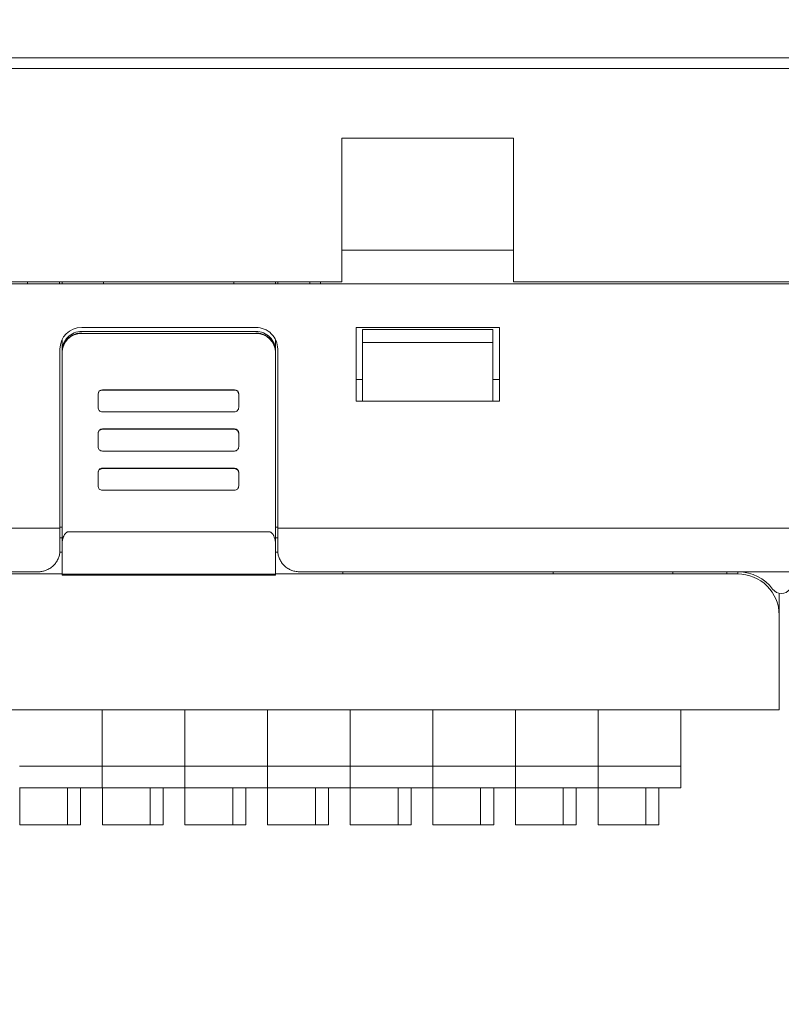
# Model space of a CAD drawing. Header units: millimetres. Extents: x -1114 to 1396, y -630 to 631.
# Tile 275 of 656: x -471 to -436, y 46 to 91. Entities that reach past the tile are written whole.
import ezdxf

# ---------------------------------------------------------------- set-up
doc = ezdxf.new("R2010")
doc.units = ezdxf.units.MM
doc.header["$MEASUREMENT"] = 0

msp = doc.modelspace()

# ---------------------------------------------------------------- linework, layer by layer
at = {"lineweight": 18}
for points, knots in [([(1038.9843, -629.7647), (1038.9843, -629.7647), (-1111.4882, -629.7647), (-1111.4882, -629.7647), (-1111.4882, -629.7647), (-1111.4882, -629.7647), (-1111.4882, 630.7883), (-1111.4882, 630.7883), (-1111.4882, 630.7883), (-1111.4882, 630.7883), (1038.9843, 630.7883), (1038.9843, 630.7883)], [0, 0, 0, 0, 0.3333333, 0.3333333, 0.3333333, 0.3333333, 0.6666667, 0.6666667, 0.6666667, 0.6666667, 1, 1, 1, 1]), ([(-459.4585, 75.694), (-459.4585, 75.9592), (-459.5639, 76.2135), (-459.7514, 76.4011), (-459.7514, 76.4011), (-459.9389, 76.5886), (-460.1933, 76.694), (-460.4585, 76.694)], [0, 0, 0, 0, 0.5, 0.5, 0.5, 0.5, 1, 1, 1, 1]), ([(-468.4801, 76.5105), (-468.7188, 76.5105), (-468.9477, 76.4158), (-469.1165, 76.2473), (-469.1165, 76.2473), (-469.2852, 76.0787), (-469.3801, 75.8501), (-469.3801, 75.6117)], [0, 0, 0, 0, 0.5, 0.5, 0.5, 0.5, 1, 1, 1, 1]), ([(-469.3801, 75.5373), (-469.3801, 75.5967), (-469.3742, 75.655), (-469.3628, 75.7124), (-469.3628, 75.7124), (-469.3571, 75.7411), (-469.35, 75.7696), (-469.3414, 75.7978), (-469.3414, 75.7978), (-469.3329, 75.826), (-469.3228, 75.8541), (-469.3115, 75.8813), (-469.3115, 75.8813), (-469.289, 75.9357), (-469.2614, 75.9873), (-469.2288, 76.0361), (-469.2288, 76.0361), (-469.2206, 76.0483), (-469.2121, 76.0604), (-469.2033, 76.0722), (-469.2033, 76.0722), (-469.1945, 76.0841), (-469.1854, 76.0958), (-469.176, 76.1072), (-469.176, 76.1072), (-469.1572, 76.1301), (-469.1374, 76.1519), (-469.1167, 76.1726), (-469.1167, 76.1726), (-469.0752, 76.2141), (-469.0299, 76.2513), (-468.9808, 76.2842), (-468.9808, 76.2842), (-468.9685, 76.2924), (-468.9559, 76.3003), (-468.9432, 76.3079), (-468.9432, 76.3079), (-468.9305, 76.3156), (-468.9177, 76.3228), (-468.9047, 76.3298), (-468.9047, 76.3298), (-468.8788, 76.3436), (-468.8523, 76.3562), (-468.8252, 76.3674), (-468.8252, 76.3674), (-468.7982, 76.3786), (-468.7706, 76.3885), (-468.7424, 76.3971), (-468.7424, 76.3971), (-468.7283, 76.4014), (-468.7141, 76.4053), (-468.6998, 76.4089), (-468.6998, 76.4089), (-468.6854, 76.4125), (-468.6709, 76.4158), (-468.6564, 76.4187), (-468.6564, 76.4187), (-468.5983, 76.4303), (-468.5395, 76.4361), (-468.4801, 76.4361)], [0, 0, 0, 0, 0.0666667, 0.0666667, 0.0666667, 0.0666667, 0.1333333, 0.1333333, 0.1333333, 0.1333333, 0.2, 0.2, 0.2, 0.2, 0.2666667, 0.2666667, 0.2666667, 0.2666667, 0.3333333, 0.3333333, 0.3333333, 0.3333333, 0.4, 0.4, 0.4, 0.4, 0.4666667, 0.4666667, 0.4666667, 0.4666667, 0.5333333, 0.5333333, 0.5333333, 0.5333333, 0.6, 0.6, 0.6, 0.6, 0.6666667, 0.6666667, 0.6666667, 0.6666667, 0.7333333, 0.7333333, 0.7333333, 0.7333333, 0.8, 0.8, 0.8, 0.8, 0.8666667, 0.8666667, 0.8666667, 0.8666667, 0.9333333, 0.9333333, 0.9333333, 0.9333333, 1, 1, 1, 1]), ([(-459.5585, 75.6117), (-459.5585, 75.8501), (-459.6533, 76.0787), (-459.8221, 76.2473), (-459.8221, 76.2473), (-459.9909, 76.4158), (-460.2198, 76.5105), (-460.4585, 76.5105)], [0, 0, 0, 0, 0.5, 0.5, 0.5, 0.5, 1, 1, 1, 1]), ([(-460.4585, 76.4361), (-460.3991, 76.4361), (-460.3406, 76.4303), (-460.2832, 76.4189), (-460.2832, 76.4189), (-460.2544, 76.4132), (-460.2259, 76.4061), (-460.1977, 76.3975), (-460.1977, 76.3975), (-460.1694, 76.389), (-460.1413, 76.379), (-460.1141, 76.3677), (-460.1141, 76.3677), (-460.0596, 76.3452), (-460.008, 76.3176), (-459.9591, 76.285), (-459.9591, 76.285), (-459.9468, 76.2769), (-459.9348, 76.2684), (-459.9229, 76.2596), (-459.9229, 76.2596), (-459.911, 76.2509), (-459.8993, 76.2417), (-459.8878, 76.2323), (-459.8878, 76.2323), (-459.8649, 76.2136), (-459.8431, 76.1938), (-459.8223, 76.1731), (-459.8223, 76.1731), (-459.7808, 76.1317), (-459.7436, 76.0865), (-459.7107, 76.0374), (-459.7107, 76.0374), (-459.7024, 76.0251), (-459.6945, 76.0126), (-459.6868, 75.9999), (-459.6868, 75.9999), (-459.6792, 75.9872), (-459.6719, 75.9744), (-459.665, 75.9614), (-459.665, 75.9614), (-459.6511, 75.9355), (-459.6386, 75.909), (-459.6273, 75.882), (-459.6273, 75.882), (-459.6161, 75.855), (-459.6062, 75.8275), (-459.5976, 75.7994), (-459.5976, 75.7994), (-459.5933, 75.7853), (-459.5894, 75.7711), (-459.5857, 75.7568), (-459.5857, 75.7568), (-459.5821, 75.7425), (-459.5789, 75.728), (-459.5759, 75.7134), (-459.5759, 75.7134), (-459.5643, 75.6554), (-459.5585, 75.5967), (-459.5585, 75.5373)], [0, 0, 0, 0, 0.0666667, 0.0666667, 0.0666667, 0.0666667, 0.1333333, 0.1333333, 0.1333333, 0.1333333, 0.2, 0.2, 0.2, 0.2, 0.2666667, 0.2666667, 0.2666667, 0.2666667, 0.3333333, 0.3333333, 0.3333333, 0.3333333, 0.4, 0.4, 0.4, 0.4, 0.4666667, 0.4666667, 0.4666667, 0.4666667, 0.5333333, 0.5333333, 0.5333333, 0.5333333, 0.6, 0.6, 0.6, 0.6, 0.6666667, 0.6666667, 0.6666667, 0.6666667, 0.7333333, 0.7333333, 0.7333333, 0.7333333, 0.8, 0.8, 0.8, 0.8, 0.8666667, 0.8666667, 0.8666667, 0.8666667, 0.9333333, 0.9333333, 0.9333333, 0.9333333, 1, 1, 1, 1]), ([(-467.5262, 73.8115), (-467.5793, 73.8115), (-467.6301, 73.7905), (-467.6676, 73.753), (-467.6676, 73.753), (-467.7052, 73.7156), (-467.7262, 73.6648), (-467.7262, 73.6118)], [0, 0, 0, 0, 0.5, 0.5, 0.5, 0.5, 1, 1, 1, 1]), ([(-461.2515, 73.6118), (-461.2515, 73.6648), (-461.2725, 73.7156), (-461.31, 73.753), (-461.31, 73.753), (-461.3475, 73.7905), (-461.3984, 73.8115), (-461.4515, 73.8115)], [0, 0, 0, 0, 0.5, 0.5, 0.5, 0.5, 1, 1, 1, 1]), ([(-467.7262, 73.0126), (-467.7262, 72.9596), (-467.7052, 72.9088), (-467.6676, 72.8714), (-467.6676, 72.8714), (-467.6301, 72.8339), (-467.5793, 72.8129), (-467.5262, 72.8129)], [0, 0, 0, 0, 0.5, 0.5, 0.5, 0.5, 1, 1, 1, 1]), ([(-461.4515, 72.8129), (-461.3984, 72.8129), (-461.3475, 72.8339), (-461.31, 72.8714), (-461.31, 72.8714), (-461.2725, 72.9088), (-461.2515, 72.9596), (-461.2515, 73.0126)], [0, 0, 0, 0, 0.5, 0.5, 0.5, 0.5, 1, 1, 1, 1]), ([(-467.5262, 72.0212), (-467.5793, 72.0212), (-467.6301, 72.0002), (-467.6676, 71.9627), (-467.6676, 71.9627), (-467.7052, 71.9253), (-467.7262, 71.8745), (-467.7262, 71.8215)], [0, 0, 0, 0, 0.5, 0.5, 0.5, 0.5, 1, 1, 1, 1]), ([(-467.5262, 72.0046), (-467.5793, 72.0046), (-467.6301, 71.9835), (-467.6676, 71.9461), (-467.6676, 71.9461), (-467.7052, 71.9086), (-467.7262, 71.8578), (-467.7262, 71.8048)], [0, 0, 0, 0, 0.5, 0.5, 0.5, 0.5, 1, 1, 1, 1]), ([(-461.2515, 71.8048), (-461.2515, 71.8578), (-461.2725, 71.9086), (-461.31, 71.9461), (-461.31, 71.9461), (-461.3475, 71.9835), (-461.3984, 72.0046), (-461.4515, 72.0046)], [0, 0, 0, 0, 0.5, 0.5, 0.5, 0.5, 1, 1, 1, 1]), ([(-467.7262, 71.2057), (-467.7262, 71.1527), (-467.7052, 71.1019), (-467.6676, 71.0644), (-467.6676, 71.0644), (-467.6301, 71.027), (-467.5793, 71.0059), (-467.5262, 71.0059)], [0, 0, 0, 0, 0.5, 0.5, 0.5, 0.5, 1, 1, 1, 1]), ([(-461.4515, 71.0059), (-461.3984, 71.0059), (-461.3475, 71.027), (-461.31, 71.0644), (-461.31, 71.0644), (-461.2725, 71.1019), (-461.2515, 71.1527), (-461.2515, 71.2057)], [0, 0, 0, 0, 0.5, 0.5, 0.5, 0.5, 1, 1, 1, 1]), ([(-467.5262, 70.2143), (-467.5793, 70.2143), (-467.6301, 70.1932), (-467.6676, 70.1558), (-467.6676, 70.1558), (-467.7052, 70.1183), (-467.7262, 70.0675), (-467.7262, 70.0146)], [0, 0, 0, 0, 0.5, 0.5, 0.5, 0.5, 1, 1, 1, 1]), ([(-467.5262, 70.1976), (-467.5793, 70.1976), (-467.6301, 70.1766), (-467.6676, 70.1391), (-467.6676, 70.1391), (-467.7052, 70.1017), (-467.7262, 70.0509), (-467.7262, 69.9979)], [0, 0, 0, 0, 0.5, 0.5, 0.5, 0.5, 1, 1, 1, 1]), ([(-461.2515, 69.9979), (-461.2515, 70.0509), (-461.2725, 70.1017), (-461.31, 70.1391), (-461.31, 70.1391), (-461.3475, 70.1766), (-461.3984, 70.1976), (-461.4515, 70.1976)], [0, 0, 0, 0, 0.5, 0.5, 0.5, 0.5, 1, 1, 1, 1]), ([(-467.7262, 69.3987), (-467.7262, 69.3457), (-467.7052, 69.2949), (-467.6676, 69.2575), (-467.6676, 69.2575), (-467.6301, 69.22), (-467.5793, 69.199), (-467.5262, 69.199)], [0, 0, 0, 0, 0.5, 0.5, 0.5, 0.5, 1, 1, 1, 1]), ([(-461.4515, 69.199), (-461.3984, 69.199), (-461.3475, 69.22), (-461.31, 69.2575), (-461.31, 69.2575), (-461.2725, 69.2949), (-461.2515, 69.3457), (-461.2515, 69.3987)], [0, 0, 0, 0, 0.5, 0.5, 0.5, 0.5, 1, 1, 1, 1]), ([(-494.6115, 64.205), (-494.5853, 64.342), (-494.5521, 64.4765), (-494.5123, 64.6084), (-494.5123, 64.6084), (-494.4724, 64.7403), (-494.4258, 64.8697), (-494.3726, 64.9966), (-494.3726, 64.9966), (-494.3195, 65.1235), (-494.2597, 65.248), (-494.1932, 65.3699), (-494.1932, 65.3699), (-494.1599, 65.4309), (-494.1248, 65.4913), (-494.0884, 65.5505), (-494.0884, 65.5505), (-494.052, 65.6096), (-494.0142, 65.6676), (-493.9751, 65.7245), (-493.9751, 65.7245), (-493.8184, 65.9519), (-493.6397, 66.1609), (-493.4389, 66.3515), (-493.4389, 66.3515), (-493.3887, 66.3991), (-493.3371, 66.4456), (-493.2841, 66.4909), (-493.2841, 66.4909), (-493.2311, 66.5362), (-493.1771, 66.58), (-493.1222, 66.6222), (-493.1222, 66.6222), (-493.0125, 66.7066), (-492.899, 66.7849), (-492.782, 66.8572), (-492.782, 66.8572), (-492.6649, 66.9294), (-492.5443, 66.9956), (-492.4199, 67.0557), (-492.4199, 67.0557), (-492.3577, 67.0857), (-492.2946, 67.1141), (-492.2306, 67.141), (-492.2306, 67.141), (-492.1665, 67.1679), (-492.1013, 67.1932), (-492.0359, 67.2166), (-492.0359, 67.2166), (-491.9051, 67.2635), (-491.7729, 67.3033), (-491.6392, 67.3362), (-491.6392, 67.3362), (-491.5056, 67.3691), (-491.3705, 67.3952), (-491.2341, 67.4145), (-491.2341, 67.4145), (-491.2, 67.4193), (-491.1658, 67.4237), (-491.1315, 67.4276), (-491.1315, 67.4276), (-491.0972, 67.4315), (-491.0628, 67.4348), (-491.0282, 67.4376), (-491.0282, 67.4376), (-490.9592, 67.4432), (-490.8897, 67.4466), (-490.82, 67.4489), (-490.82, 67.4489), (-490.7503, 67.4511), (-490.6805, 67.4521), (-490.6108, 67.4527), (-490.6108, 67.4527), (-490.541, 67.4532), (-490.4713, 67.4533), (-490.4016, 67.4532), (-490.4016, 67.4532), (-490.3318, 67.4531), (-490.2621, 67.4528), (-490.1924, 67.4525), (-490.1924, 67.4525), (-490.1226, 67.4521), (-490.0529, 67.4519), (-489.9831, 67.4518), (-489.9831, 67.4518), (-489.8437, 67.4516), (-489.7042, 67.4516), (-489.5647, 67.4516), (-489.5647, 67.4516), (-487.3331, 67.4517), (-485.1015, 67.4518), (-482.8698, 67.4519), (-482.8698, 67.4519), (-478.4066, 67.452), (-473.9433, 67.4521), (-469.4801, 67.4521)], [0, 0, 0, 0, 0.0416667, 0.0416667, 0.0416667, 0.0416667, 0.0833333, 0.0833333, 0.0833333, 0.0833333, 0.125, 0.125, 0.125, 0.125, 0.1666667, 0.1666667, 0.1666667, 0.1666667, 0.2083333, 0.2083333, 0.2083333, 0.2083333, 0.25, 0.25, 0.25, 0.25, 0.2916667, 0.2916667, 0.2916667, 0.2916667, 0.3333333, 0.3333333, 0.3333333, 0.3333333, 0.375, 0.375, 0.375, 0.375, 0.4166667, 0.4166667, 0.4166667, 0.4166667, 0.4583333, 0.4583333, 0.4583333, 0.4583333, 0.5, 0.5, 0.5, 0.5, 0.5416667, 0.5416667, 0.5416667, 0.5416667, 0.5833333, 0.5833333, 0.5833333, 0.5833333, 0.625, 0.625, 0.625, 0.625, 0.6666667, 0.6666667, 0.6666667, 0.6666667, 0.7083333, 0.7083333, 0.7083333, 0.7083333, 0.75, 0.75, 0.75, 0.75, 0.7916667, 0.7916667, 0.7916667, 0.7916667, 0.8333333, 0.8333333, 0.8333333, 0.8333333, 0.875, 0.875, 0.875, 0.875, 0.9166667, 0.9166667, 0.9166667, 0.9166667, 0.9583333, 0.9583333, 0.9583333, 0.9583333, 1, 1, 1, 1]), ([(-469.0801, 67.291), (-469.0906, 67.2904), (-469.1011, 67.2897), (-469.1114, 67.2878), (-469.1114, 67.2878), (-469.122, 67.2859), (-469.1323, 67.2825), (-469.1422, 67.2784), (-469.1422, 67.2784), (-469.1528, 67.2739), (-469.1629, 67.2686), (-469.1725, 67.2626), (-469.1725, 67.2626), (-469.1851, 67.2547), (-469.1968, 67.2455), (-469.2075, 67.2357), (-469.2075, 67.2357), (-469.2196, 67.2247), (-469.2305, 67.2128), (-469.2406, 67.2004), (-469.2406, 67.2004), (-469.2785, 67.1538), (-469.3044, 67.1003), (-469.3245, 67.0457), (-469.3245, 67.0457), (-469.3439, 66.9931), (-469.3578, 66.9395), (-469.3662, 66.8852), (-469.3662, 66.8852), (-469.3752, 66.8265), (-469.3776, 66.767), (-469.3801, 66.7075)], [0, 0, 0, 0, 0.125, 0.125, 0.125, 0.125, 0.25, 0.25, 0.25, 0.25, 0.375, 0.375, 0.375, 0.375, 0.5, 0.5, 0.5, 0.5, 0.625, 0.625, 0.625, 0.625, 0.75, 0.75, 0.75, 0.75, 0.875, 0.875, 0.875, 0.875, 1, 1, 1, 1]), ([(-459.5585, 66.7076), (-459.5585, 66.765), (-459.5628, 66.8218), (-459.5716, 66.8779), (-459.5716, 66.8779), (-459.576, 66.9059), (-459.5815, 66.9338), (-459.5884, 66.9615), (-459.5884, 66.9615), (-459.5953, 66.9891), (-459.6035, 67.0166), (-459.6133, 67.0438), (-459.6133, 67.0438), (-459.6183, 67.0574), (-459.6236, 67.071), (-459.6295, 67.0844), (-459.6295, 67.0844), (-459.6353, 67.0979), (-459.6417, 67.1113), (-459.6486, 67.1245), (-459.6486, 67.1245), (-459.6555, 67.1376), (-459.6629, 67.1505), (-459.6711, 67.1632), (-459.6711, 67.1632), (-459.6792, 67.1758), (-459.688, 67.1881), (-459.6975, 67.1999), (-459.6975, 67.1999), (-459.707, 67.2117), (-459.7173, 67.223), (-459.7286, 67.2335), (-459.7286, 67.2335), (-459.7342, 67.2388), (-459.7401, 67.2439), (-459.7463, 67.2488), (-459.7463, 67.2488), (-459.7525, 67.2536), (-459.759, 67.2582), (-459.7657, 67.2625), (-459.7657, 67.2625), (-459.7725, 67.2667), (-459.7795, 67.2706), (-459.7868, 67.2741), (-459.7868, 67.2741), (-459.7941, 67.2776), (-459.8017, 67.2807), (-459.8095, 67.2832), (-459.8095, 67.2832), (-459.8173, 67.2858), (-459.8253, 67.2877), (-459.8335, 67.289), (-459.8335, 67.289), (-459.8417, 67.2904), (-459.8501, 67.2911), (-459.8585, 67.2911)], [0, 0, 0, 0, 0.0714286, 0.0714286, 0.0714286, 0.0714286, 0.1428571, 0.1428571, 0.1428571, 0.1428571, 0.2142857, 0.2142857, 0.2142857, 0.2142857, 0.2857143, 0.2857143, 0.2857143, 0.2857143, 0.3571429, 0.3571429, 0.3571429, 0.3571429, 0.4285714, 0.4285714, 0.4285714, 0.4285714, 0.5, 0.5, 0.5, 0.5, 0.5714286, 0.5714286, 0.5714286, 0.5714286, 0.6428571, 0.6428571, 0.6428571, 0.6428571, 0.7142857, 0.7142857, 0.7142857, 0.7142857, 0.7857143, 0.7857143, 0.7857143, 0.7857143, 0.8571429, 0.8571429, 0.8571429, 0.8571429, 0.9285714, 0.9285714, 0.9285714, 0.9285714, 1, 1, 1, 1]), ([(-459.4585, 66.4523), (-459.4585, 66.4579), (-459.4585, 66.4634), (-459.4585, 66.469), (-459.4585, 66.469), (-459.4585, 66.7965), (-459.4585, 67.1239), (-459.4585, 67.4514)], [0, 0, 0, 0, 0.5, 0.5, 0.5, 0.5, 1, 1, 1, 1]), ([(-459.5585, 66.7076), (-459.5585, 66.2539), (-459.5585, 65.8003), (-459.5585, 65.3465), (-459.5585, 65.3465), (-459.5585, 65.3465), (-459.5585, 65.3465), (-459.5585, 65.3465)], [0, 0, 0, 0, 0.5, 0.5, 0.5, 0.5, 1, 1, 1, 1]), ([(-470.4801, 65.4523), (-470.4523, 65.4529), (-470.4245, 65.4535), (-470.3969, 65.4556), (-470.3969, 65.4556), (-470.3695, 65.4577), (-470.3422, 65.4612), (-470.3151, 65.4657), (-470.3151, 65.4657), (-470.288, 65.4703), (-470.2612, 65.4759), (-470.2347, 65.4826), (-470.2347, 65.4826), (-470.208, 65.4894), (-470.1817, 65.4973), (-470.1558, 65.5062), (-470.1558, 65.5062), (-470.1294, 65.5153), (-470.1036, 65.5254), (-470.0782, 65.5365), (-470.0782, 65.5365), (-470.0167, 65.5636), (-469.9583, 65.5964), (-469.9044, 65.6343), (-469.9044, 65.6343), (-469.8493, 65.6731), (-469.7989, 65.7171), (-469.7536, 65.765), (-469.7536, 65.765), (-469.7092, 65.8119), (-469.6697, 65.8626), (-469.6358, 65.916), (-469.6358, 65.916), (-469.6013, 65.9704), (-469.5727, 66.0277), (-469.5492, 66.0868), (-469.5492, 66.0868), (-469.5261, 66.1452), (-469.508, 66.2053), (-469.4973, 66.2663), (-469.4973, 66.2663), (-469.4866, 66.3277), (-469.4833, 66.39), (-469.4801, 66.4523)], [0, 0, 0, 0, 0.0909091, 0.0909091, 0.0909091, 0.0909091, 0.1818182, 0.1818182, 0.1818182, 0.1818182, 0.2727273, 0.2727273, 0.2727273, 0.2727273, 0.3636364, 0.3636364, 0.3636364, 0.3636364, 0.4545455, 0.4545455, 0.4545455, 0.4545455, 0.5454545, 0.5454545, 0.5454545, 0.5454545, 0.6363636, 0.6363636, 0.6363636, 0.6363636, 0.7272727, 0.7272727, 0.7272727, 0.7272727, 0.8181818, 0.8181818, 0.8181818, 0.8181818, 0.9090909, 0.9090909, 0.9090909, 0.9090909, 1, 1, 1, 1]), ([(-459.4585, 66.4523), (-459.4585, 66.3897), (-459.4527, 66.328), (-459.4412, 66.2671), (-459.4412, 66.2671), (-459.4355, 66.2367), (-459.4283, 66.2065), (-459.4197, 66.1765), (-459.4197, 66.1765), (-459.4111, 66.1465), (-459.401, 66.1167), (-459.3895, 66.0871), (-459.3895, 66.0871), (-459.3663, 66.0281), (-459.3378, 65.9717), (-459.3039, 65.9181), (-459.3039, 65.9181), (-459.2869, 65.8913), (-459.2686, 65.8651), (-459.2489, 65.8397), (-459.2489, 65.8397), (-459.2292, 65.8143), (-459.2081, 65.7895), (-459.1855, 65.7656), (-459.1855, 65.7656), (-459.1403, 65.7178), (-459.0907, 65.6747), (-459.0368, 65.6364), (-459.0368, 65.6364), (-459.0098, 65.6173), (-458.9817, 65.5994), (-458.9524, 65.5827), (-458.9524, 65.5827), (-458.9378, 65.5744), (-458.9228, 65.5664), (-458.9076, 65.5588), (-458.9076, 65.5588), (-458.8924, 65.5511), (-458.8768, 65.5438), (-458.8612, 65.5369), (-458.8612, 65.5369), (-458.7985, 65.5094), (-458.7336, 65.4884), (-458.6663, 65.4741), (-458.6663, 65.4741), (-458.6326, 65.4669), (-458.5984, 65.4615), (-458.5635, 65.4578), (-458.5635, 65.4578), (-458.5286, 65.4541), (-458.4936, 65.4523), (-458.4585, 65.4523)], [0, 0, 0, 0, 0.0769231, 0.0769231, 0.0769231, 0.0769231, 0.1538462, 0.1538462, 0.1538462, 0.1538462, 0.2307692, 0.2307692, 0.2307692, 0.2307692, 0.3076923, 0.3076923, 0.3076923, 0.3076923, 0.3846154, 0.3846154, 0.3846154, 0.3846154, 0.4615385, 0.4615385, 0.4615385, 0.4615385, 0.5384615, 0.5384615, 0.5384615, 0.5384615, 0.6153846, 0.6153846, 0.6153846, 0.6153846, 0.6923077, 0.6923077, 0.6923077, 0.6923077, 0.7692308, 0.7692308, 0.7692308, 0.7692308, 0.8461538, 0.8461538, 0.8461538, 0.8461538, 0.9230769, 0.9230769, 0.9230769, 0.9230769, 1, 1, 1, 1]), ([(-490.6828, 65.4526), (-490.5945, 65.4537), (-490.5074, 65.4521), (-490.422, 65.4519), (-490.422, 65.4519), (-490.3365, 65.4517), (-490.2511, 65.452), (-490.1575, 65.4522), (-490.1575, 65.4522), (-490.0638, 65.4524), (-489.9614, 65.4525), (-489.8565, 65.4525), (-489.8565, 65.4525), (-489.7515, 65.4525), (-489.645, 65.4525), (-489.5391, 65.4525), (-489.5391, 65.4525), (-489.1154, 65.4525), (-488.6917, 65.4525), (-488.268, 65.4525), (-488.268, 65.4525), (-487.4206, 65.4525), (-486.5733, 65.4525), (-485.726, 65.4524), (-485.726, 65.4524), (-484.0315, 65.4524), (-482.3371, 65.4524), (-480.643, 65.4524), (-480.643, 65.4524), (-477.2547, 65.4523), (-473.8671, 65.4523), (-470.4801, 65.4523)], [0, 0, 0, 0, 0.125, 0.125, 0.125, 0.125, 0.25, 0.25, 0.25, 0.25, 0.375, 0.375, 0.375, 0.375, 0.5, 0.5, 0.5, 0.5, 0.625, 0.625, 0.625, 0.625, 0.75, 0.75, 0.75, 0.75, 0.875, 0.875, 0.875, 0.875, 1, 1, 1, 1]), ([(-436.3773, 63.4525), (-436.3773, 63.9564), (-436.5775, 64.4396), (-436.9338, 64.796), (-436.9338, 64.796), (-437.2901, 65.1523), (-437.7734, 65.3525), (-438.2773, 65.3525)], [0, 0, 0, 0, 0.5, 0.5, 0.5, 0.5, 1, 1, 1, 1]), ([(-436.6773, 64.6525), (-436.5829, 64.5266), (-436.4347, 64.4525), (-436.2773, 64.4525), (-436.2773, 64.4525), (-436.1199, 64.4525), (-435.9717, 64.5266), (-435.8773, 64.6525)], [0, 0, 0, 0, 0.5, 0.5, 0.5, 0.5, 1, 1, 1, 1])]:
    msp.add_open_spline(points, degree=3, knots=knots, dxfattribs=at)
for points in [[(-532.5526, 89.1023), (-532.5526, 89.1023), (-376.5526, 89.1023), (-376.5526, 89.1023)], [(-376.5526, 88.6023), (-376.5526, 88.6023), (-532.5526, 88.6023), (-532.5526, 88.6023)], [(-456.5026, 78.7969), (-456.5026, 78.7969), (-456.5026, 85.3954), (-456.5026, 85.3954)], [(-448.6026, 85.3954), (-448.6026, 85.3954), (-456.5026, 85.3954), (-456.5026, 85.3954)], [(-448.6026, 85.3954), (-448.6026, 85.3954), (-448.6026, 78.7969), (-448.6026, 78.7969)], [(-448.6026, 80.2526), (-448.6026, 80.2526), (-456.5026, 80.2526), (-456.5026, 80.2526)], [(-376.5526, 78.6969), (-376.5526, 78.6969), (-532.5526, 78.6969), (-532.5526, 78.6969)], [(-456.5026, 78.7969), (-456.5026, 78.7969), (-513.6026, 78.7969), (-513.6026, 78.7969)], [(-470.9801, 78.6969), (-470.9801, 78.6969), (-470.9801, 78.7969), (-470.9801, 78.7969)], [(-469.5016, 78.6969), (-469.5016, 78.6969), (-469.5016, 78.7969), (-469.5016, 78.7969)], [(-469.3801, 78.7969), (-469.3801, 78.7969), (-469.3801, 78.6969), (-469.3801, 78.6969)], [(-467.4801, 78.7969), (-467.4801, 78.7969), (-467.4801, 78.6969), (-467.4801, 78.6969)], [(-461.4801, 78.6969), (-461.4801, 78.6969), (-461.4801, 78.7969), (-461.4801, 78.7969)], [(-459.5585, 78.7969), (-459.5585, 78.7969), (-459.5585, 78.697), (-459.5585, 78.697)], [(-459.4585, 78.6969), (-459.4585, 78.6969), (-459.4585, 78.7969), (-459.4585, 78.7969)], [(-457.9801, 78.6969), (-457.9801, 78.6969), (-457.9801, 78.7969), (-457.9801, 78.7969)], [(-457.4801, 78.7969), (-457.4801, 78.7969), (-457.4801, 78.6968), (-457.4801, 78.6968)], [(-399.0026, 78.7969), (-399.0026, 78.7969), (-448.6026, 78.7969), (-448.6026, 78.7969)], [(-468.4801, 76.694), (-469.0323, 76.694), (-469.4801, 76.2462), (-469.4801, 75.694)], [(-468.4801, 76.694), (-468.4801, 76.694), (-460.4585, 76.694), (-460.4585, 76.694)], [(-455.8526, 76.6969), (-455.8526, 76.6969), (-449.2526, 76.6969), (-449.2526, 76.6969)], [(-455.8526, 73.2969), (-455.8526, 73.2969), (-455.8526, 76.6969), (-455.8526, 76.6969)], [(-455.5526, 75.9969), (-455.5526, 75.9969), (-455.5526, 76.5969), (-455.5526, 76.5969)], [(-455.5526, 76.5969), (-455.5526, 76.5969), (-449.5526, 76.5969), (-449.5526, 76.5969)], [(-449.5526, 76.5969), (-449.5526, 76.5969), (-449.5526, 75.9969), (-449.5526, 75.9969)], [(-449.2526, 76.6969), (-449.2526, 76.6969), (-449.2526, 73.2969), (-449.2526, 73.2969)], [(-469.3801, 76.1299), (-469.3801, 76.1299), (-469.3801, 75.6117), (-469.3801, 75.6117)], [(-468.4801, 76.4204), (-468.9712, 76.4204), (-469.3716, 76.0272), (-469.3799, 75.5369)], [(-468.4801, 76.5105), (-468.4801, 76.5105), (-460.4585, 76.5105), (-460.4585, 76.5105)], [(-468.4801, 76.4204), (-468.4801, 76.4204), (-460.4585, 76.4204), (-460.4585, 76.4204)], [(-459.5586, 75.5369), (-459.5669, 76.0272), (-459.9674, 76.4204), (-460.4585, 76.4204)], [(-459.5585, 76.1299), (-459.5585, 76.1299), (-459.5585, 75.6117), (-459.5585, 75.6117)], [(-469.4801, 67.4521), (-469.4801, 67.4521), (-469.4801, 75.694), (-469.4801, 75.694)], [(-459.4585, 67.4522), (-459.4585, 67.4522), (-459.4585, 75.694), (-459.4585, 75.694)], [(-455.5526, 75.9969), (-455.5526, 75.9969), (-455.5526, 73.9093), (-455.5526, 73.9093)], [(-449.5526, 75.9969), (-449.5526, 75.9969), (-455.5526, 75.9969), (-455.5526, 75.9969)], [(-449.5526, 73.9093), (-449.5526, 73.9093), (-449.5526, 75.9969), (-449.5526, 75.9969)], [(-469.3801, 75.5373), (-469.3801, 75.5373), (-469.3801, 75.6117), (-469.3801, 75.6117)], [(-469.3801, 75.5373), (-469.3801, 75.5373), (-469.3801, 75.6117), (-469.3801, 75.6117)], [(-469.3801, 66.7075), (-469.3801, 66.7075), (-469.3801, 75.5373), (-469.3801, 75.5373)], [(-469.3801, 66.7143), (-469.3801, 66.7143), (-469.3801, 75.5372), (-469.3801, 75.5372)], [(-459.5585, 75.6117), (-459.5585, 75.6117), (-459.5585, 75.5373), (-459.5585, 75.5373)], [(-459.5585, 75.5373), (-459.5585, 75.5373), (-459.5585, 66.7076), (-459.5585, 66.7076)], [(-459.5585, 75.5372), (-459.5585, 75.5372), (-459.5585, 66.7145), (-459.5585, 66.7145)], [(-455.8526, 74.2969), (-455.8526, 74.2969), (-455.5526, 74.2969), (-455.5526, 74.2969)], [(-449.5526, 74.2969), (-449.5526, 74.2969), (-449.2524, 74.2969), (-449.2524, 74.2969)], [(-455.5526, 73.2969), (-455.5526, 73.2969), (-455.5526, 73.9093), (-455.5526, 73.9093)], [(-449.5526, 73.9093), (-449.5526, 73.9093), (-449.5526, 73.2969), (-449.5526, 73.2969)], [(-467.5262, 73.8282), (-467.6367, 73.8282), (-467.7262, 73.7388), (-467.7262, 73.6285)], [(-467.7262, 73.6118), (-467.7262, 73.6118), (-467.7262, 73.6285), (-467.7262, 73.6285)], [(-467.7262, 73.0126), (-467.7262, 73.0126), (-467.7262, 73.6118), (-467.7262, 73.6118)], [(-461.4515, 73.8282), (-461.4515, 73.8282), (-467.5262, 73.8282), (-467.5262, 73.8282)], [(-467.5262, 73.8115), (-467.5262, 73.8115), (-461.4515, 73.8115), (-461.4515, 73.8115)], [(-461.2515, 73.6285), (-461.2515, 73.7388), (-461.341, 73.8282), (-461.4515, 73.8282)], [(-461.2515, 73.6118), (-461.2515, 73.6118), (-461.2515, 73.6285), (-461.2515, 73.6285)], [(-461.2515, 73.6284), (-461.2515, 73.6284), (-461.2515, 73.6118), (-461.2515, 73.6118)], [(-461.2515, 73.6118), (-461.2515, 73.6118), (-461.2515, 73.0126), (-461.2515, 73.0126)], [(-449.2526, 73.2969), (-449.2526, 73.2969), (-455.8526, 73.2969), (-455.8526, 73.2969)], [(-461.4515, 72.8129), (-461.4515, 72.8129), (-467.5262, 72.8129), (-467.5262, 72.8129)], [(-467.7262, 71.8048), (-467.7262, 71.8048), (-467.7262, 71.8215), (-467.7262, 71.8215)], [(-467.7262, 71.8048), (-467.7262, 71.8048), (-467.7262, 71.8215), (-467.7262, 71.8215)], [(-467.7262, 71.2057), (-467.7262, 71.2057), (-467.7262, 71.8048), (-467.7262, 71.8048)], [(-461.4515, 72.0212), (-461.4515, 72.0212), (-467.5262, 72.0212), (-467.5262, 72.0212)], [(-467.5262, 72.0046), (-467.5262, 72.0046), (-461.4515, 72.0046), (-461.4515, 72.0046)], [(-461.2515, 71.8215), (-461.2515, 71.9318), (-461.341, 72.0212), (-461.4515, 72.0212)], [(-461.2515, 71.8215), (-461.2515, 71.8215), (-461.2515, 71.8048), (-461.2515, 71.8048)], [(-461.2515, 71.8048), (-461.2515, 71.8048), (-461.2515, 71.8215), (-461.2515, 71.8215)], [(-461.2515, 71.8048), (-461.2515, 71.8048), (-461.2515, 71.2057), (-461.2515, 71.2057)], [(-461.4515, 71.0059), (-461.4515, 71.0059), (-467.5262, 71.0059), (-467.5262, 71.0059)], [(-461.4515, 70.2143), (-461.4515, 70.2143), (-467.5262, 70.2143), (-467.5262, 70.2143)], [(-461.2515, 70.0146), (-461.2515, 70.1249), (-461.341, 70.2143), (-461.4515, 70.2143)], [(-467.7262, 69.9979), (-467.7262, 69.9979), (-467.7262, 70.0146), (-467.7262, 70.0146)], [(-467.7262, 69.3987), (-467.7262, 69.3987), (-467.7262, 69.9979), (-467.7262, 69.9979)], [(-467.5262, 70.1976), (-467.5262, 70.1976), (-461.4515, 70.1976), (-461.4515, 70.1976)], [(-461.2515, 69.9979), (-461.2515, 69.9979), (-461.2515, 70.0146), (-461.2515, 70.0146)], [(-461.2515, 70.0145), (-461.2515, 70.0145), (-461.2515, 69.9979), (-461.2515, 69.9979)], [(-461.2515, 69.9979), (-461.2515, 69.9979), (-461.2515, 69.3987), (-461.2515, 69.3987)], [(-461.4515, 69.199), (-461.4515, 69.199), (-467.5262, 69.199), (-467.5262, 69.199)], [(-469.38, 67.5104), (-469.38, 67.5104), (-469.4801, 67.5104), (-469.4801, 67.5104)], [(-459.4585, 67.5104), (-459.4585, 67.5104), (-459.5586, 67.5104), (-459.5586, 67.5104)], [(-469.4801, 66.4523), (-469.4801, 66.7856), (-469.4801, 67.1188), (-469.4801, 67.4521)], [(-459.8585, 67.2911), (-459.8585, 67.2911), (-469.0801, 67.291), (-469.0801, 67.291)], [(-459.4585, 67.4522), (-459.4585, 67.4522), (-437.2773, 67.4523), (-437.2773, 67.4523)], [(-435.2773, 67.4524), (-435.2773, 67.4524), (-437.2773, 67.4524), (-437.2773, 67.4524)], [(-469.48, 67.0104), (-469.48, 67.0104), (-469.3798, 67.0104), (-469.3798, 67.0104)], [(-469.3801, 65.3465), (-469.3801, 65.8002), (-469.3801, 66.2538), (-469.3801, 66.7075)], [(-459.5586, 67.0104), (-459.5586, 67.0104), (-459.4586, 67.0104), (-459.4586, 67.0104)], [(-469.3801, 66.3525), (-469.3801, 66.3525), (-469.499, 66.3525), (-469.499, 66.3525)], [(-459.4397, 66.3525), (-459.4397, 66.3525), (-459.5585, 66.3525), (-459.5585, 66.3525)], [(-490.6828, 65.3525), (-490.6828, 65.3525), (-469.3801, 65.3525), (-469.3801, 65.3525)], [(-459.5585, 65.3465), (-459.5585, 65.3465), (-469.3801, 65.3465), (-469.3801, 65.3465)], [(-469.3801, 65.3001), (-469.3801, 65.3001), (-469.3801, 65.3453), (-469.3801, 65.3453)], [(-469.3801, 65.3001), (-469.3801, 65.3001), (-459.5585, 65.3001), (-459.5585, 65.3001)], [(-459.5585, 65.3525), (-459.5585, 65.3525), (-438.2773, 65.3525), (-438.2773, 65.3525)], [(-459.5585, 65.3454), (-459.5585, 65.3454), (-459.5585, 65.3001), (-459.5585, 65.3001)], [(-458.4585, 65.4522), (-451.8975, 65.4522), (-445.3376, 65.4522), (-438.7773, 65.4523)], [(-456.4585, 65.4523), (-456.4585, 65.4523), (-456.4585, 65.3525), (-456.4585, 65.3525)], [(-446.7773, 65.4523), (-446.7773, 65.4523), (-446.7773, 65.3525), (-446.7773, 65.3525)], [(-441.2773, 65.4523), (-441.2773, 65.4523), (-441.2773, 65.3525), (-441.2773, 65.3525)], [(-438.7775, 65.4525), (-438.7775, 65.4525), (-438.7775, 65.3525), (-438.7775, 65.3525)], [(-438.2773, 65.4525), (-438.2773, 65.4525), (-438.7773, 65.4525), (-438.7773, 65.4525)], [(-438.2776, 65.3525), (-438.2776, 65.3525), (-438.2776, 65.4525), (-438.2776, 65.4525)], [(-438.249, 65.4523), (-438.2584, 65.4524), (-438.2678, 65.4525), (-438.2773, 65.4525)], [(-436.6773, 64.6525), (-437.049, 65.1481), (-437.6295, 65.4435), (-438.249, 65.4523)], [(-437.2773, 65.4523), (-437.6012, 65.4523), (-437.9251, 65.4523), (-438.249, 65.4523)], [(-435.2773, 65.4524), (-435.2773, 65.4524), (-437.2773, 65.4524), (-437.2773, 65.4524)], [(-436.3773, 64.4626), (-436.3773, 64.4626), (-436.3773, 63.4525), (-436.3773, 63.4525)], [(-436.3773, 63.4525), (-436.3773, 63.4525), (-436.3773, 61.1025), (-436.3773, 61.1025)], [(-436.3773, 61.1025), (-436.3773, 61.1025), (-436.3773, 59.1025), (-436.3773, 59.1025)], [(-436.3773, 59.1025), (-436.3773, 59.1025), (-492.5828, 59.1025), (-492.5828, 59.1025)], [(-436.3773, 59.1025), (-436.3773, 59.1025), (-492.5828, 59.1025), (-492.5828, 59.1025)], [(-467.532, 56.5808), (-467.532, 56.5808), (-467.532, 59.1026), (-467.532, 59.1026)], [(-467.532, 56.5808), (-467.532, 56.5808), (-467.532, 59.1026), (-467.532, 59.1026)], [(-463.7288, 56.5808), (-463.7288, 56.5808), (-463.7288, 59.1026), (-463.7288, 59.1026)], [(-463.7288, 56.5808), (-463.7288, 56.5808), (-463.7288, 59.1026), (-463.7288, 59.1026)], [(-459.9255, 56.5808), (-459.9255, 56.5808), (-459.9255, 59.1026), (-459.9255, 59.1026)], [(-459.9255, 56.5808), (-459.9255, 56.5808), (-459.9255, 59.1026), (-459.9255, 59.1026)], [(-456.1223, 56.5808), (-456.1223, 56.5808), (-456.1223, 59.1026), (-456.1223, 59.1026)], [(-456.1223, 56.5808), (-456.1223, 56.5808), (-456.1223, 59.1026), (-456.1223, 59.1026)], [(-452.319, 56.5808), (-452.319, 56.5808), (-452.319, 59.1026), (-452.319, 59.1026)], [(-452.319, 56.5808), (-452.319, 56.5808), (-452.319, 59.1026), (-452.319, 59.1026)], [(-448.5157, 56.5808), (-448.5157, 56.5808), (-448.5157, 59.1026), (-448.5157, 59.1026)], [(-448.5157, 56.5808), (-448.5157, 56.5808), (-448.5157, 59.1026), (-448.5157, 59.1026)], [(-444.7125, 56.5808), (-444.7125, 56.5808), (-444.7125, 59.1026), (-444.7125, 59.1026)], [(-444.7125, 56.5808), (-444.7125, 56.5808), (-444.7125, 59.1026), (-444.7125, 59.1026)], [(-440.9092, 56.5808), (-440.9092, 56.5808), (-440.9092, 59.1026), (-440.9092, 59.1026)], [(-471.3353, 56.5104), (-471.3353, 56.5104), (-467.532, 56.5104), (-467.532, 56.5104)], [(-467.532, 56.4606), (-467.532, 56.4606), (-467.532, 56.5808), (-467.532, 56.5808)], [(-467.532, 56.4606), (-467.532, 56.4606), (-467.532, 56.5808), (-467.532, 56.5808)], [(-467.532, 56.5104), (-467.532, 56.5104), (-463.7288, 56.5104), (-463.7288, 56.5104)], [(-467.532, 55.5602), (-467.532, 55.5602), (-467.532, 56.4606), (-467.532, 56.4606)], [(-467.532, 55.5602), (-467.532, 55.5602), (-467.532, 56.4606), (-467.532, 56.4606)], [(-463.7288, 56.4606), (-463.7288, 56.4606), (-463.7288, 56.5808), (-463.7288, 56.5808)], [(-463.7288, 56.4606), (-463.7288, 56.4606), (-463.7288, 56.5808), (-463.7288, 56.5808)], [(-463.7288, 56.5104), (-463.7288, 56.5104), (-459.9255, 56.5104), (-459.9255, 56.5104)], [(-463.7288, 55.5602), (-463.7288, 55.5602), (-463.7288, 56.4606), (-463.7288, 56.4606)], [(-463.7288, 55.5602), (-463.7288, 55.5602), (-463.7288, 56.4606), (-463.7288, 56.4606)], [(-459.9255, 56.4606), (-459.9255, 56.4606), (-459.9255, 56.5808), (-459.9255, 56.5808)], [(-459.9255, 56.4606), (-459.9255, 56.4606), (-459.9255, 56.5808), (-459.9255, 56.5808)], [(-459.9255, 56.5104), (-459.9255, 56.5104), (-456.1223, 56.5104), (-456.1223, 56.5104)], [(-459.9255, 55.5602), (-459.9255, 55.5602), (-459.9255, 56.4606), (-459.9255, 56.4606)], [(-459.9255, 55.5602), (-459.9255, 55.5602), (-459.9255, 56.4606), (-459.9255, 56.4606)], [(-456.1223, 56.4606), (-456.1223, 56.4606), (-456.1223, 56.5808), (-456.1223, 56.5808)], [(-456.1223, 56.4606), (-456.1223, 56.4606), (-456.1223, 56.5808), (-456.1223, 56.5808)], [(-456.1223, 56.5104), (-456.1223, 56.5104), (-452.319, 56.5104), (-452.319, 56.5104)], [(-456.1223, 55.5602), (-456.1223, 55.5602), (-456.1223, 56.4606), (-456.1223, 56.4606)], [(-456.1223, 55.5602), (-456.1223, 55.5602), (-456.1223, 56.4606), (-456.1223, 56.4606)], [(-452.319, 56.4606), (-452.319, 56.4606), (-452.319, 56.5808), (-452.319, 56.5808)], [(-452.319, 56.4606), (-452.319, 56.4606), (-452.319, 56.5808), (-452.319, 56.5808)], [(-452.319, 56.5104), (-452.319, 56.5104), (-448.5157, 56.5104), (-448.5157, 56.5104)], [(-452.319, 55.5602), (-452.319, 55.5602), (-452.319, 56.4606), (-452.319, 56.4606)], [(-452.319, 55.5602), (-452.319, 55.5602), (-452.319, 56.4606), (-452.319, 56.4606)], [(-448.5157, 56.4606), (-448.5157, 56.4606), (-448.5157, 56.5808), (-448.5157, 56.5808)], [(-448.5157, 56.4606), (-448.5157, 56.4606), (-448.5157, 56.5808), (-448.5157, 56.5808)], [(-448.5157, 56.5104), (-448.5157, 56.5104), (-444.7125, 56.5104), (-444.7125, 56.5104)], [(-448.5157, 55.5602), (-448.5157, 55.5602), (-448.5157, 56.4606), (-448.5157, 56.4606)], [(-448.5157, 55.5602), (-448.5157, 55.5602), (-448.5157, 56.4606), (-448.5157, 56.4606)], [(-444.7125, 56.4606), (-444.7125, 56.4606), (-444.7125, 56.5808), (-444.7125, 56.5808)], [(-444.7125, 56.4606), (-444.7125, 56.4606), (-444.7125, 56.5808), (-444.7125, 56.5808)], [(-444.7125, 56.5104), (-444.7125, 56.5104), (-440.9092, 56.5104), (-440.9092, 56.5104)], [(-444.7125, 55.5602), (-444.7125, 55.5602), (-444.7125, 56.4606), (-444.7125, 56.4606)], [(-444.7125, 55.5602), (-444.7125, 55.5602), (-444.7125, 56.4606), (-444.7125, 56.4606)], [(-440.9092, 56.4606), (-440.9092, 56.4606), (-440.9092, 56.5808), (-440.9092, 56.5808)], [(-440.9092, 55.5602), (-440.9092, 55.5602), (-440.9092, 56.4606), (-440.9092, 56.4606)], [(-467.532, 55.5104), (-467.532, 55.5104), (-471.3353, 55.5104), (-471.3353, 55.5104)], [(-467.532, 55.5104), (-467.532, 55.5104), (-471.3353, 55.5104), (-471.3353, 55.5104)], [(-471.332, 55.5104), (-471.332, 55.5104), (-471.332, 53.8104), (-471.332, 53.8104)], [(-469.132, 53.8104), (-469.132, 53.8104), (-469.132, 55.5104), (-469.132, 55.5104)], [(-468.532, 55.5104), (-468.532, 55.5104), (-468.532, 53.8104), (-468.532, 53.8104)], [(-467.532, 55.5104), (-467.532, 55.5104), (-467.532, 55.5602), (-467.532, 55.5602)], [(-467.532, 55.5104), (-467.532, 55.5104), (-467.532, 55.5602), (-467.532, 55.5602)], [(-463.7288, 55.5104), (-463.7288, 55.5104), (-467.532, 55.5104), (-467.532, 55.5104)], [(-463.7288, 55.5104), (-463.7288, 55.5104), (-467.532, 55.5104), (-467.532, 55.5104)], [(-467.5288, 55.5104), (-467.5288, 55.5104), (-467.5288, 53.8104), (-467.5288, 53.8104)], [(-465.3288, 53.8104), (-465.3288, 53.8104), (-465.3288, 55.5104), (-465.3288, 55.5104)], [(-464.7288, 55.5104), (-464.7288, 55.5104), (-464.7288, 53.8104), (-464.7288, 53.8104)], [(-463.7288, 55.5104), (-463.7288, 55.5104), (-463.7288, 55.5602), (-463.7288, 55.5602)], [(-463.7288, 55.5104), (-463.7288, 55.5104), (-463.7288, 55.5602), (-463.7288, 55.5602)], [(-459.9255, 55.5104), (-459.9255, 55.5104), (-463.7288, 55.5104), (-463.7288, 55.5104)], [(-459.9255, 55.5104), (-459.9255, 55.5104), (-463.7288, 55.5104), (-463.7288, 55.5104)], [(-463.7255, 55.5104), (-463.7255, 55.5104), (-463.7255, 53.8104), (-463.7255, 53.8104)], [(-461.5255, 53.8104), (-461.5255, 53.8104), (-461.5255, 55.5104), (-461.5255, 55.5104)], [(-460.9255, 55.5104), (-460.9255, 55.5104), (-460.9255, 53.8104), (-460.9255, 53.8104)], [(-459.9255, 55.5104), (-459.9255, 55.5104), (-459.9255, 55.5602), (-459.9255, 55.5602)], [(-459.9255, 55.5104), (-459.9255, 55.5104), (-459.9255, 55.5602), (-459.9255, 55.5602)], [(-456.1223, 55.5104), (-456.1223, 55.5104), (-459.9255, 55.5104), (-459.9255, 55.5104)], [(-456.1223, 55.5104), (-456.1223, 55.5104), (-459.9255, 55.5104), (-459.9255, 55.5104)], [(-459.9223, 55.5104), (-459.9223, 55.5104), (-459.9223, 53.8104), (-459.9223, 53.8104)], [(-457.7223, 53.8104), (-457.7223, 53.8104), (-457.7223, 55.5104), (-457.7223, 55.5104)], [(-457.1223, 55.5104), (-457.1223, 55.5104), (-457.1223, 53.8104), (-457.1223, 53.8104)], [(-456.1223, 55.5104), (-456.1223, 55.5104), (-456.1223, 55.5602), (-456.1223, 55.5602)], [(-456.1223, 55.5104), (-456.1223, 55.5104), (-456.1223, 55.5602), (-456.1223, 55.5602)], [(-452.319, 55.5104), (-452.319, 55.5104), (-456.1223, 55.5104), (-456.1223, 55.5104)], [(-452.319, 55.5104), (-452.319, 55.5104), (-456.1223, 55.5104), (-456.1223, 55.5104)], [(-456.119, 55.5104), (-456.119, 55.5104), (-456.119, 53.8104), (-456.119, 53.8104)], [(-453.919, 53.8104), (-453.919, 53.8104), (-453.919, 55.5104), (-453.919, 55.5104)], [(-453.319, 55.5104), (-453.319, 55.5104), (-453.319, 53.8104), (-453.319, 53.8104)], [(-452.319, 55.5104), (-452.319, 55.5104), (-452.319, 55.5602), (-452.319, 55.5602)], [(-452.319, 55.5104), (-452.319, 55.5104), (-452.319, 55.5602), (-452.319, 55.5602)], [(-448.5157, 55.5104), (-448.5157, 55.5104), (-452.319, 55.5104), (-452.319, 55.5104)], [(-448.5157, 55.5104), (-448.5157, 55.5104), (-452.319, 55.5104), (-452.319, 55.5104)], [(-452.3157, 55.5104), (-452.3157, 55.5104), (-452.3157, 53.8104), (-452.3157, 53.8104)], [(-450.1157, 53.8104), (-450.1157, 53.8104), (-450.1157, 55.5104), (-450.1157, 55.5104)], [(-449.5157, 55.5104), (-449.5157, 55.5104), (-449.5157, 53.8104), (-449.5157, 53.8104)], [(-448.5157, 55.5104), (-448.5157, 55.5104), (-448.5157, 55.5602), (-448.5157, 55.5602)], [(-448.5157, 55.5104), (-448.5157, 55.5104), (-448.5157, 55.5602), (-448.5157, 55.5602)], [(-444.7125, 55.5104), (-444.7125, 55.5104), (-448.5157, 55.5104), (-448.5157, 55.5104)], [(-444.7125, 55.5104), (-444.7125, 55.5104), (-448.5157, 55.5104), (-448.5157, 55.5104)], [(-448.5125, 55.5104), (-448.5125, 55.5104), (-448.5125, 53.8104), (-448.5125, 53.8104)], [(-446.3125, 53.8104), (-446.3125, 53.8104), (-446.3125, 55.5104), (-446.3125, 55.5104)], [(-445.7125, 55.5104), (-445.7125, 55.5104), (-445.7125, 53.8104), (-445.7125, 53.8104)], [(-444.7125, 55.5104), (-444.7125, 55.5104), (-444.7125, 55.5602), (-444.7125, 55.5602)], [(-444.7125, 55.5104), (-444.7125, 55.5104), (-444.7125, 55.5602), (-444.7125, 55.5602)], [(-440.9092, 55.5104), (-440.9092, 55.5104), (-444.7125, 55.5104), (-444.7125, 55.5104)], [(-440.9092, 55.5104), (-440.9092, 55.5104), (-444.7125, 55.5104), (-444.7125, 55.5104)], [(-444.7092, 55.5104), (-444.7092, 55.5104), (-444.7092, 53.8104), (-444.7092, 53.8104)], [(-442.5092, 53.8104), (-442.5092, 53.8104), (-442.5092, 55.5104), (-442.5092, 55.5104)], [(-441.9092, 55.5104), (-441.9092, 55.5104), (-441.9092, 53.8104), (-441.9092, 53.8104)], [(-440.9092, 55.5104), (-440.9092, 55.5104), (-440.9092, 55.5602), (-440.9092, 55.5602)], [(-469.132, 53.8104), (-469.132, 53.8104), (-471.332, 53.8104), (-471.332, 53.8104)], [(-468.532, 53.8104), (-468.532, 53.8104), (-469.132, 53.8104), (-469.132, 53.8104)], [(-465.3288, 53.8104), (-465.3288, 53.8104), (-467.5288, 53.8104), (-467.5288, 53.8104)], [(-464.7288, 53.8104), (-464.7288, 53.8104), (-465.3288, 53.8104), (-465.3288, 53.8104)], [(-461.5255, 53.8104), (-461.5255, 53.8104), (-463.7255, 53.8104), (-463.7255, 53.8104)], [(-460.9255, 53.8104), (-460.9255, 53.8104), (-461.5255, 53.8104), (-461.5255, 53.8104)], [(-457.7223, 53.8104), (-457.7223, 53.8104), (-459.9223, 53.8104), (-459.9223, 53.8104)], [(-457.1223, 53.8104), (-457.1223, 53.8104), (-457.7223, 53.8104), (-457.7223, 53.8104)], [(-453.919, 53.8104), (-453.919, 53.8104), (-456.119, 53.8104), (-456.119, 53.8104)], [(-453.319, 53.8104), (-453.319, 53.8104), (-453.919, 53.8104), (-453.919, 53.8104)], [(-450.1157, 53.8104), (-450.1157, 53.8104), (-452.3157, 53.8104), (-452.3157, 53.8104)], [(-449.5157, 53.8104), (-449.5157, 53.8104), (-450.1157, 53.8104), (-450.1157, 53.8104)], [(-446.3125, 53.8104), (-446.3125, 53.8104), (-448.5125, 53.8104), (-448.5125, 53.8104)], [(-445.7125, 53.8104), (-445.7125, 53.8104), (-446.3125, 53.8104), (-446.3125, 53.8104)], [(-442.5092, 53.8104), (-442.5092, 53.8104), (-444.7092, 53.8104), (-444.7092, 53.8104)], [(-441.9092, 53.8104), (-441.9092, 53.8104), (-442.5092, 53.8104), (-442.5092, 53.8104)]]:
    msp.add_open_spline(points, degree=3, dxfattribs=at)

doc.saveas('drawing.dxf')
